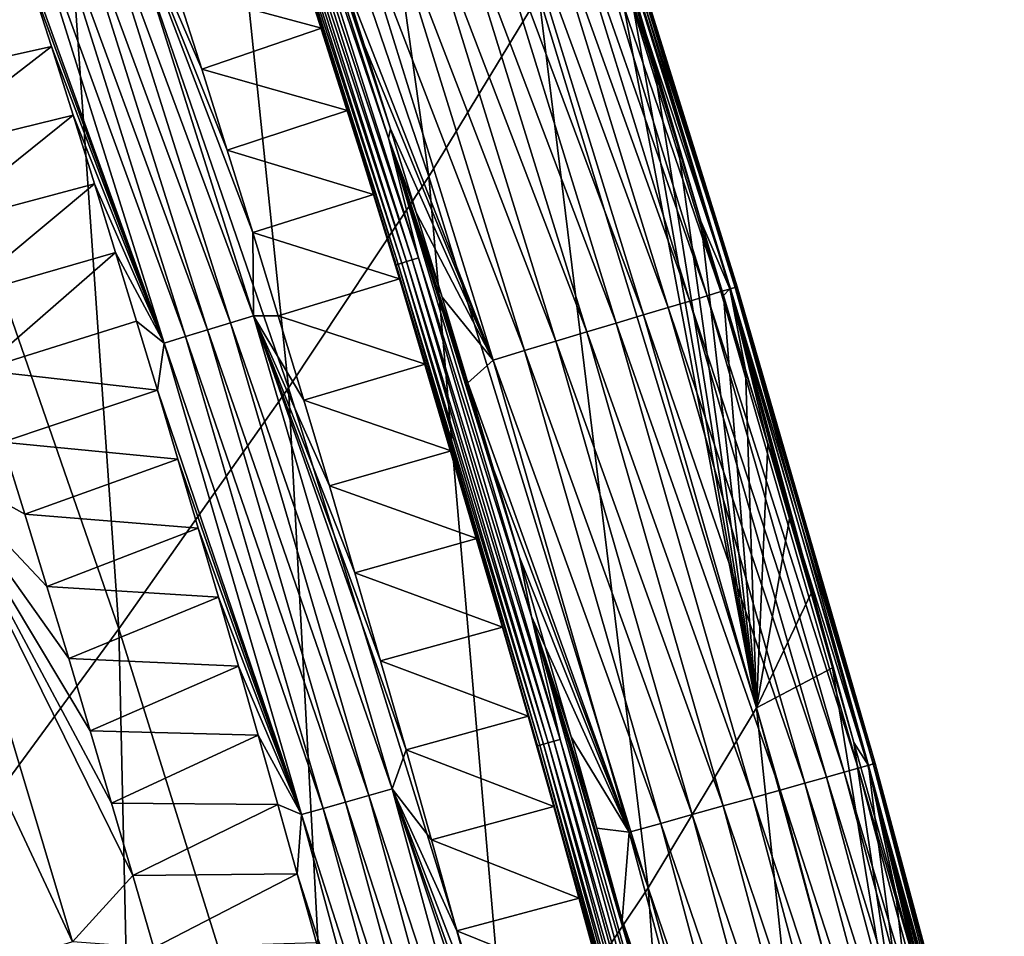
# Model space of a CAD drawing. Header units: millimetres. Extents: x -300 to 300, y -500 to 500.
# Tile 945 of 988: x 258 to 274, y 331 to 346. Entities that reach past the tile are written whole.
import ezdxf

# ---------------------------------------------------------------- set-up
doc = ezdxf.new("R2010")
doc.units = ezdxf.units.MM
doc.header["$LTSCALE"] = 81.481481
for name, color, linetype in [('19', 7, 'CONTINUOUS'), ('23', 7, 'CONTINUOUS'), ('26', 7, 'CONTINUOUS'), ('27', 7, 'CONTINUOUS'), ('29', 7, 'CONTINUOUS'), ('30', 7, 'CONTINUOUS'), ('32', 7, 'CONTINUOUS')]:
    doc.layers.add(name, color=color, linetype=linetype)

msp = doc.modelspace()

# ---------------------------------------------------------------- linework, layer by layer
at = {"layer": '19', "color": 7, "linetype": 'CONTINUOUS'}
for points in [[(264.794, 343.099, 15.113), (262.896, 356.548, 10.205), (261.163, 353.709, 15.188), (264.794, 343.099, 15.113)], [(266.505, 345.923, 10.157), (262.896, 356.548, 10.205), (264.794, 343.099, 15.113), (266.505, 345.923, 10.157)], [(262.608, 339.805, 19.818), (261.163, 353.709, 15.188), (258.966, 350.381, 19.916), (262.608, 339.805, 19.818)], [(264.794, 343.099, 15.113), (261.163, 353.709, 15.188), (262.608, 339.805, 19.818), (264.794, 343.099, 15.113)], [(259.964, 336.053, 24.278), (258.966, 350.381, 19.916), (256.319, 346.575, 24.398), (259.964, 336.053, 24.278)], [(262.608, 339.805, 19.818), (258.966, 350.381, 19.916), (259.964, 336.053, 24.278), (262.608, 339.805, 19.818)], [(266.505, 345.923, 10.157), (269.893, 334.825, 10.11), (267.588, 347.017, 6.581), (266.505, 345.923, 10.157)], [(267.588, 347.017, 6.581), (269.893, 334.825, 10.11), (267.954, 345.865, 6.573), (267.588, 347.017, 6.581)], [(259.964, 336.053, 24.278), (256.319, 346.575, 24.398), (256.876, 331.852, 28.501), (259.964, 336.053, 24.278)], [(268.206, 332.023, 15.039), (266.505, 345.923, 10.157), (264.794, 343.099, 15.113), (268.206, 332.023, 15.039)], [(269.893, 334.825, 10.11), (266.505, 345.923, 10.157), (268.206, 332.023, 15.039), (269.893, 334.825, 10.11)], [(267.954, 345.865, 6.573), (269.893, 334.825, 10.11), (268.316, 344.712, 6.566), (267.954, 345.865, 6.573)], [(268.316, 344.712, 6.566), (269.893, 334.825, 10.11), (268.674, 343.558, 6.559), (268.316, 344.712, 6.566)], [(268.674, 343.558, 6.559), (269.893, 334.825, 10.11), (269.028, 342.403, 6.551), (268.674, 343.558, 6.559)], [(266.034, 328.772, 19.72), (264.794, 343.099, 15.113), (262.608, 339.805, 19.818), (266.034, 328.772, 19.72)], [(268.206, 332.023, 15.039), (264.794, 343.099, 15.113), (266.034, 328.772, 19.72), (268.206, 332.023, 15.039)], [(269.028, 342.403, 6.551), (269.893, 334.825, 10.11), (269.379, 341.247, 6.544), (269.028, 342.403, 6.551)], [(269.379, 341.247, 6.544), (269.893, 334.825, 10.11), (269.726, 340.09, 6.537), (269.379, 341.247, 6.544)], [(269.726, 340.09, 6.537), (269.893, 334.825, 10.11), (270.07, 338.931, 6.529), (269.726, 340.09, 6.537)], [(263.393, 325.082, 24.16), (262.608, 339.805, 19.818), (259.964, 336.053, 24.278), (263.393, 325.082, 24.16)], [(266.034, 328.772, 19.72), (262.608, 339.805, 19.818), (263.393, 325.082, 24.16), (266.034, 328.772, 19.72)], [(270.07, 338.931, 6.529), (269.893, 334.825, 10.11), (270.411, 337.772, 6.522), (270.07, 338.931, 6.529)], [(270.411, 337.772, 6.522), (269.893, 334.825, 10.11), (270.747, 336.611, 6.515), (270.411, 337.772, 6.522)], [(270.747, 336.611, 6.515), (269.893, 334.825, 10.11), (271.081, 335.45, 6.508), (270.747, 336.611, 6.515)], [(260.3, 320.963, 28.365), (259.964, 336.053, 24.278), (256.876, 331.852, 28.501), (260.3, 320.963, 28.365)], [(263.393, 325.082, 24.16), (259.964, 336.053, 24.278), (260.3, 320.963, 28.365), (263.393, 325.082, 24.16)], [(269.893, 334.825, 10.11), (273.066, 323.244, 10.064), (271.081, 335.45, 6.508), (269.893, 334.825, 10.11)], [(271.081, 335.45, 6.508), (273.066, 323.244, 10.064), (271.411, 334.288, 6.5), (271.081, 335.45, 6.508)], [(271.404, 320.473, 14.967), (269.893, 334.825, 10.11), (268.206, 332.023, 15.039), (271.404, 320.473, 14.967)], [(273.066, 323.244, 10.064), (269.893, 334.825, 10.11), (271.404, 320.473, 14.967), (273.066, 323.244, 10.064)], [(271.411, 334.288, 6.5), (273.066, 323.244, 10.064), (271.738, 333.124, 6.493), (271.411, 334.288, 6.5)], [(271.738, 333.124, 6.493), (273.066, 323.244, 10.064), (272.061, 331.96, 6.486), (271.738, 333.124, 6.493)], [(269.247, 317.274, 19.625), (268.206, 332.023, 15.039), (266.034, 328.772, 19.72), (269.247, 317.274, 19.625)], [(271.404, 320.473, 14.967), (268.206, 332.023, 15.039), (269.247, 317.274, 19.625), (271.404, 320.473, 14.967)], [(260.3, 320.963, 28.365), (256.876, 331.852, 28.501), (256.769, 316.426, 32.342), (260.3, 320.963, 28.365)], [(272.061, 331.96, 6.486), (273.066, 323.244, 10.064), (272.381, 330.794, 6.478), (272.061, 331.96, 6.486)]]:
    msp.add_3dface(points, dxfattribs=at)
at = {"layer": '23', "color": 7, "linetype": 'CONTINUOUS'}
for points in [[(256.366, 344.554, 2.74), (255.997, 345.67, 2.742), (258.574, 346.189, 1.109), (256.366, 344.554, 2.74)], [(258.915, 345.122, 1.111), (256.366, 344.554, 2.74), (258.574, 346.189, 1.109), (258.915, 345.122, 1.111)], [(256.731, 343.437, 2.737), (256.366, 344.554, 2.74), (258.915, 345.122, 1.111), (256.731, 343.437, 2.737)], [(259.252, 344.054, 1.112), (256.731, 343.437, 2.737), (258.915, 345.122, 1.111), (259.252, 344.054, 1.112)], [(257.093, 342.319, 2.735), (256.731, 343.437, 2.737), (259.252, 344.054, 1.112), (257.093, 342.319, 2.735)], [(259.585, 342.985, 1.114), (257.093, 342.319, 2.735), (259.252, 344.054, 1.112), (259.585, 342.985, 1.114)], [(257.45, 341.201, 2.732), (257.093, 342.319, 2.735), (259.585, 342.985, 1.114), (257.45, 341.201, 2.732)], [(259.915, 341.915, 1.116), (257.45, 341.201, 2.732), (259.585, 342.985, 1.114), (259.915, 341.915, 1.116)], [(257.804, 340.081, 2.73), (257.45, 341.201, 2.732), (259.915, 341.915, 1.116), (257.804, 340.081, 2.73)], [(260.242, 340.844, 1.117), (257.804, 340.081, 2.73), (259.915, 341.915, 1.116), (260.242, 340.844, 1.117)], [(260.565, 339.772, 1.119), (257.804, 340.081, 2.73), (260.242, 340.844, 1.117), (260.565, 339.772, 1.119)], [(258.154, 338.96, 2.727), (257.804, 340.081, 2.73), (260.565, 339.772, 1.119), (258.154, 338.96, 2.727)], [(260.886, 338.699, 1.121), (258.154, 338.96, 2.727), (260.565, 339.772, 1.119), (260.886, 338.699, 1.121)], [(258.501, 337.838, 2.725), (258.154, 338.96, 2.727), (260.886, 338.699, 1.121), (258.501, 337.838, 2.725)], [(261.203, 337.625, 1.123), (258.501, 337.838, 2.725), (260.886, 338.699, 1.121), (261.203, 337.625, 1.123)], [(258.844, 336.715, 2.722), (258.501, 337.838, 2.725), (261.203, 337.625, 1.123), (258.844, 336.715, 2.722)], [(261.517, 336.55, 1.124), (258.844, 336.715, 2.722), (261.203, 337.625, 1.123), (261.517, 336.55, 1.124)], [(259.184, 335.592, 2.719), (258.844, 336.715, 2.722), (261.517, 336.55, 1.124), (259.184, 335.592, 2.719)], [(261.828, 335.475, 1.126), (259.184, 335.592, 2.719), (261.517, 336.55, 1.124), (261.828, 335.475, 1.126)], [(259.52, 334.467, 2.717), (259.184, 335.592, 2.719), (261.828, 335.475, 1.126), (259.52, 334.467, 2.717)], [(262.135, 334.398, 1.128), (259.52, 334.467, 2.717), (261.828, 335.475, 1.126), (262.135, 334.398, 1.128)], [(259.853, 333.342, 2.714), (259.52, 334.467, 2.717), (262.135, 334.398, 1.128), (259.853, 333.342, 2.714)], [(262.44, 333.321, 1.13), (259.853, 333.342, 2.714), (262.135, 334.398, 1.128), (262.44, 333.321, 1.13)], [(260.183, 332.216, 2.712), (259.853, 333.342, 2.714), (262.44, 333.321, 1.13), (260.183, 332.216, 2.712)], [(262.742, 332.243, 1.131), (260.183, 332.216, 2.712), (262.44, 333.321, 1.13), (262.742, 332.243, 1.131)], [(260.509, 331.088, 2.709), (260.183, 332.216, 2.712), (262.742, 332.243, 1.131), (260.509, 331.088, 2.709)], [(263.041, 331.164, 1.133), (260.509, 331.088, 2.709), (262.742, 332.243, 1.131), (263.041, 331.164, 1.133)]]:
    msp.add_3dface(points, dxfattribs=at)
at = {"layer": '26', "color": 7, "linetype": 'CONTINUOUS'}
for points in [[(258.154, 338.96, 2.727), (258.501, 337.838, 2.725), (256.993, 338.682, 3.543), (258.154, 338.96, 2.727)], [(256.993, 338.682, 3.543), (259.241, 331.182, 3.536), (255.9, 338.318, 4.46), (256.993, 338.682, 3.543)], [(258.501, 337.838, 2.725), (258.844, 336.715, 2.722), (256.993, 338.682, 3.543), (258.501, 337.838, 2.725)], [(258.844, 336.715, 2.722), (259.184, 335.592, 2.719), (256.993, 338.682, 3.543), (258.844, 336.715, 2.722)], [(259.184, 335.592, 2.719), (259.52, 334.467, 2.717), (256.993, 338.682, 3.543), (259.184, 335.592, 2.719)], [(259.52, 334.467, 2.717), (259.853, 333.342, 2.714), (256.993, 338.682, 3.543), (259.52, 334.467, 2.717)], [(259.853, 333.342, 2.714), (260.183, 332.216, 2.712), (256.993, 338.682, 3.543), (259.853, 333.342, 2.714)], [(256.993, 338.682, 3.543), (260.183, 332.216, 2.712), (259.241, 331.182, 3.536), (256.993, 338.682, 3.543)], [(255.9, 338.318, 4.46), (259.241, 331.182, 3.536), (258.14, 330.839, 4.467), (255.9, 338.318, 4.46)], [(260.183, 332.216, 2.712), (260.509, 331.088, 2.709), (259.241, 331.182, 3.536), (260.183, 332.216, 2.712)]]:
    msp.add_3dface(points, dxfattribs=at)
at = {"layer": '27', "color": 7, "linetype": 'CONTINUOUS'}
for points in [[(269.341, 341.305, 3.395), (266.851, 348.611, 2.878), (267.059, 348.678, 3.426), (269.341, 341.305, 3.395)], [(269.488, 341.349, 3.951), (267.059, 348.678, 3.426), (267.202, 348.724, 3.987), (269.488, 341.349, 3.951)], [(269.341, 341.305, 3.395), (267.059, 348.678, 3.426), (269.488, 341.349, 3.951), (269.341, 341.305, 3.395)], [(267.179, 348.717, 6.125), (269.481, 341.347, 6.079), (267.264, 348.745, 5.624), (267.179, 348.717, 6.125)], [(267.954, 345.865, 6.573), (268.316, 344.712, 6.566), (267.179, 348.717, 6.125), (267.954, 345.865, 6.573)], [(268.316, 344.712, 6.566), (268.674, 343.558, 6.559), (267.179, 348.717, 6.125), (268.316, 344.712, 6.566)], [(268.674, 343.558, 6.559), (269.028, 342.403, 6.551), (267.179, 348.717, 6.125), (268.674, 343.558, 6.559)], [(267.179, 348.717, 6.125), (269.028, 342.403, 6.551), (269.481, 341.347, 6.079), (267.179, 348.717, 6.125)], [(269.571, 341.374, 4.507), (267.202, 348.724, 3.987), (267.282, 348.75, 4.547), (269.571, 341.374, 4.507)], [(269.488, 341.349, 3.951), (267.202, 348.724, 3.987), (269.571, 341.374, 4.507), (269.488, 341.349, 3.951)], [(269.562, 341.371, 5.58), (267.3, 348.756, 5.096), (267.264, 348.745, 5.624), (269.562, 341.371, 5.58)], [(269.481, 341.347, 6.079), (269.562, 341.371, 5.58), (267.264, 348.745, 5.624), (269.481, 341.347, 6.079)], [(269.594, 341.381, 5.053), (267.282, 348.75, 4.547), (267.3, 348.756, 5.096), (269.594, 341.381, 5.053)], [(269.571, 341.374, 4.507), (267.282, 348.75, 4.547), (269.594, 341.381, 5.053), (269.571, 341.374, 4.507)], [(269.594, 341.381, 5.053), (267.3, 348.756, 5.096), (269.562, 341.371, 5.58), (269.594, 341.381, 5.053)], [(268.855, 341.159, 2.331), (266.249, 348.417, 1.864), (266.58, 348.523, 2.353), (268.855, 341.159, 2.331)], [(269.129, 341.241, 2.851), (266.58, 348.523, 2.353), (266.851, 348.611, 2.878), (269.129, 341.241, 2.851)], [(268.855, 341.159, 2.331), (266.58, 348.523, 2.353), (269.129, 341.241, 2.851), (268.855, 341.159, 2.331)], [(269.129, 341.241, 2.851), (266.851, 348.611, 2.878), (269.341, 341.305, 3.395), (269.129, 341.241, 2.851)], [(268.522, 341.059, 1.847), (265.867, 348.293, 1.422), (266.249, 348.417, 1.864), (268.522, 341.059, 1.847)], [(268.522, 341.059, 1.847), (266.249, 348.417, 1.864), (268.855, 341.159, 2.331), (268.522, 341.059, 1.847)], [(268.137, 340.944, 1.409), (265.441, 348.156, 1.035), (265.867, 348.293, 1.422), (268.137, 340.944, 1.409)], [(268.137, 340.944, 1.409), (265.867, 348.293, 1.422), (268.522, 341.059, 1.847), (268.137, 340.944, 1.409)], [(267.71, 340.816, 1.025), (264.984, 348.009, 0.708), (265.441, 348.156, 1.035), (267.71, 340.816, 1.025)], [(267.71, 340.816, 1.025), (265.441, 348.156, 1.035), (268.137, 340.944, 1.409), (267.71, 340.816, 1.025)], [(267.252, 340.678, 0.702), (264.505, 347.854, 0.445), (264.984, 348.009, 0.708), (267.252, 340.678, 0.702)], [(267.252, 340.678, 0.702), (264.984, 348.009, 0.708), (267.71, 340.816, 1.025), (267.252, 340.678, 0.702)], [(266.772, 340.534, 0.441), (264.016, 347.697, 0.246), (264.505, 347.854, 0.445), (266.772, 340.534, 0.441)], [(266.772, 340.534, 0.441), (264.505, 347.854, 0.445), (267.252, 340.678, 0.702), (266.772, 340.534, 0.441)], [(266.282, 340.387, 0.244), (263.527, 347.539, 0.108), (264.016, 347.697, 0.246), (266.282, 340.387, 0.244)], [(266.282, 340.387, 0.244), (264.016, 347.697, 0.246), (266.772, 340.534, 0.441), (266.282, 340.387, 0.244)], [(265.792, 340.24, 0.107), (263.387, 346.402, 0.031), (263.527, 347.539, 0.108), (265.792, 340.24, 0.107)], [(265.792, 340.24, 0.107), (263.527, 347.539, 0.108), (266.282, 340.387, 0.244), (265.792, 340.24, 0.107)], [(263.791, 345.13, 0.031), (263.387, 346.402, 0.031), (265.792, 340.24, 0.107), (263.791, 345.13, 0.031)], [(264.194, 343.842, 0.031), (263.791, 345.13, 0.031), (265.792, 340.24, 0.107), (264.194, 343.842, 0.031)], [(264.597, 342.539, 0.031), (264.194, 343.842, 0.031), (265.792, 340.24, 0.107), (264.597, 342.539, 0.031)], [(265, 341.22, 0.031), (264.597, 342.539, 0.031), (265.792, 340.24, 0.107), (265, 341.22, 0.031)], [(269.028, 342.403, 6.551), (269.379, 341.247, 6.544), (269.481, 341.347, 6.079), (269.028, 342.403, 6.551)], [(271.627, 333.927, 3.915), (269.341, 341.305, 3.395), (269.488, 341.349, 3.951), (271.627, 333.927, 3.915)], [(269.379, 341.247, 6.544), (269.726, 340.09, 6.537), (269.481, 341.347, 6.079), (269.379, 341.247, 6.544)], [(269.481, 341.347, 6.079), (271.638, 333.93, 6.033), (269.562, 341.371, 5.58), (269.481, 341.347, 6.079)], [(269.726, 340.09, 6.537), (270.07, 338.931, 6.529), (269.481, 341.347, 6.079), (269.726, 340.09, 6.537)], [(270.07, 338.931, 6.529), (270.411, 337.772, 6.522), (269.481, 341.347, 6.079), (270.07, 338.931, 6.529)], [(270.411, 337.772, 6.522), (270.747, 336.611, 6.515), (269.481, 341.347, 6.079), (270.411, 337.772, 6.522)], [(270.747, 336.611, 6.515), (271.081, 335.45, 6.508), (269.481, 341.347, 6.079), (270.747, 336.611, 6.515)], [(271.081, 335.45, 6.508), (271.411, 334.288, 6.5), (269.481, 341.347, 6.079), (271.081, 335.45, 6.508)], [(269.481, 341.347, 6.079), (271.411, 334.288, 6.5), (271.638, 333.93, 6.033), (269.481, 341.347, 6.079)], [(271.715, 333.951, 4.468), (269.488, 341.349, 3.951), (269.571, 341.374, 4.507), (271.715, 333.951, 4.468)], [(271.627, 333.927, 3.915), (269.488, 341.349, 3.951), (271.715, 333.951, 4.468), (271.627, 333.927, 3.915)], [(271.714, 333.951, 5.535), (269.594, 341.381, 5.053), (269.562, 341.371, 5.58), (271.714, 333.951, 5.535)], [(271.638, 333.93, 6.033), (271.714, 333.951, 5.535), (269.562, 341.371, 5.58), (271.638, 333.93, 6.033)], [(271.742, 333.959, 5.011), (269.571, 341.374, 4.507), (269.594, 341.381, 5.053), (271.742, 333.959, 5.011)], [(271.715, 333.951, 4.468), (269.571, 341.374, 4.507), (271.742, 333.959, 5.011), (271.715, 333.951, 4.468)], [(271.742, 333.959, 5.011), (269.594, 341.381, 5.053), (271.714, 333.951, 5.535), (271.742, 333.959, 5.011)], [(265.401, 339.887, 0.031), (265, 341.22, 0.031), (265.792, 340.24, 0.107), (265.401, 339.887, 0.031)], [(271.262, 333.825, 2.824), (268.855, 341.159, 2.331), (269.129, 341.241, 2.851), (271.262, 333.825, 2.824)], [(271.477, 333.885, 3.363), (269.129, 341.241, 2.851), (269.341, 341.305, 3.395), (271.477, 333.885, 3.363)], [(271.262, 333.825, 2.824), (269.129, 341.241, 2.851), (271.477, 333.885, 3.363), (271.262, 333.825, 2.824)], [(271.477, 333.885, 3.363), (269.341, 341.305, 3.395), (271.627, 333.927, 3.915), (271.477, 333.885, 3.363)], [(270.65, 333.654, 1.829), (268.137, 340.944, 1.409), (268.522, 341.059, 1.847), (270.65, 333.654, 1.829)], [(270.985, 333.747, 2.308), (268.522, 341.059, 1.847), (268.855, 341.159, 2.331), (270.985, 333.747, 2.308)], [(270.65, 333.654, 1.829), (268.522, 341.059, 1.847), (270.985, 333.747, 2.308), (270.65, 333.654, 1.829)], [(270.985, 333.747, 2.308), (268.855, 341.159, 2.331), (271.262, 333.825, 2.824), (270.985, 333.747, 2.308)], [(270.264, 333.546, 1.395), (267.71, 340.816, 1.025), (268.137, 340.944, 1.409), (270.264, 333.546, 1.395)], [(270.264, 333.546, 1.395), (268.137, 340.944, 1.409), (270.65, 333.654, 1.829), (270.264, 333.546, 1.395)], [(269.836, 333.426, 1.016), (267.252, 340.678, 0.702), (267.71, 340.816, 1.025), (269.836, 333.426, 1.016)], [(269.836, 333.426, 1.016), (267.71, 340.816, 1.025), (270.264, 333.546, 1.395), (269.836, 333.426, 1.016)], [(269.376, 333.298, 0.695), (266.772, 340.534, 0.441), (267.252, 340.678, 0.702), (269.376, 333.298, 0.695)], [(269.376, 333.298, 0.695), (267.252, 340.678, 0.702), (269.836, 333.426, 1.016), (269.376, 333.298, 0.695)], [(268.896, 333.164, 0.437), (266.282, 340.387, 0.244), (266.772, 340.534, 0.441), (268.896, 333.164, 0.437)], [(268.896, 333.164, 0.437), (266.772, 340.534, 0.441), (269.376, 333.298, 0.695), (268.896, 333.164, 0.437)], [(268.405, 333.027, 0.242), (265.792, 340.24, 0.107), (266.282, 340.387, 0.244), (268.405, 333.027, 0.242)], [(268.405, 333.027, 0.242), (266.282, 340.387, 0.244), (268.896, 333.164, 0.437), (268.405, 333.027, 0.242)], [(267.915, 332.89, 0.106), (265.401, 339.887, 0.031), (265.792, 340.24, 0.107), (267.915, 332.89, 0.106)], [(267.915, 332.89, 0.106), (265.792, 340.24, 0.107), (268.405, 333.027, 0.242), (267.915, 332.89, 0.106)], [(265.802, 338.539, 0.031), (265.401, 339.887, 0.031), (267.915, 332.89, 0.106), (265.802, 338.539, 0.031)], [(266.204, 337.169, 0.031), (265.802, 338.539, 0.031), (267.915, 332.89, 0.106), (266.204, 337.169, 0.031)], [(266.606, 335.778, 0.031), (266.204, 337.169, 0.031), (267.915, 332.89, 0.106), (266.606, 335.778, 0.031)], [(267.008, 334.372, 0.031), (266.606, 335.778, 0.031), (267.915, 332.89, 0.106), (267.008, 334.372, 0.031)], [(267.408, 332.953, 0.031), (267.008, 334.372, 0.031), (267.915, 332.89, 0.106), (267.408, 332.953, 0.031)], [(271.411, 334.288, 6.5), (271.738, 333.124, 6.493), (271.638, 333.93, 6.033), (271.411, 334.288, 6.5)], [(273.731, 326.486, 5.49), (271.742, 333.959, 5.011), (271.714, 333.951, 5.535), (273.731, 326.486, 5.49)], [(273.754, 326.492, 4.968), (271.715, 333.951, 4.468), (271.742, 333.959, 5.011), (273.754, 326.492, 4.968)], [(273.754, 326.492, 4.968), (271.742, 333.959, 5.011), (273.731, 326.486, 5.49), (273.754, 326.492, 4.968)], [(273.259, 326.363, 2.797), (270.985, 333.747, 2.308), (271.262, 333.825, 2.824), (273.259, 326.363, 2.797)], [(273.477, 326.419, 3.332), (271.262, 333.825, 2.824), (271.477, 333.885, 3.363), (273.477, 326.419, 3.332)], [(273.259, 326.363, 2.797), (271.262, 333.825, 2.824), (273.477, 326.419, 3.332), (273.259, 326.363, 2.797)], [(273.631, 326.46, 3.879), (271.477, 333.885, 3.363), (271.627, 333.927, 3.915), (273.631, 326.46, 3.879)], [(273.477, 326.419, 3.332), (271.477, 333.885, 3.363), (273.631, 326.46, 3.879), (273.477, 326.419, 3.332)], [(273.723, 326.483, 4.428), (271.627, 333.927, 3.915), (271.715, 333.951, 4.468), (273.723, 326.483, 4.428)], [(273.631, 326.46, 3.879), (271.627, 333.927, 3.915), (273.723, 326.483, 4.428), (273.631, 326.46, 3.879)], [(271.638, 333.93, 6.033), (273.659, 326.467, 5.987), (271.714, 333.951, 5.535), (271.638, 333.93, 6.033)], [(271.738, 333.124, 6.493), (272.061, 331.96, 6.486), (271.638, 333.93, 6.033), (271.738, 333.124, 6.493)], [(272.061, 331.96, 6.486), (272.381, 330.794, 6.478), (271.638, 333.93, 6.033), (272.061, 331.96, 6.486)], [(272.381, 330.794, 6.478), (272.698, 329.628, 6.471), (271.638, 333.93, 6.033), (272.381, 330.794, 6.478)], [(272.698, 329.628, 6.471), (273.011, 328.461, 6.464), (271.638, 333.93, 6.033), (272.698, 329.628, 6.471)], [(273.011, 328.461, 6.464), (273.321, 327.293, 6.456), (271.638, 333.93, 6.033), (273.011, 328.461, 6.464)], [(271.638, 333.93, 6.033), (273.321, 327.293, 6.456), (273.659, 326.467, 5.987), (271.638, 333.93, 6.033)], [(273.659, 326.467, 5.987), (273.731, 326.486, 5.49), (271.714, 333.951, 5.535), (273.659, 326.467, 5.987)], [(273.723, 326.483, 4.428), (271.715, 333.951, 4.468), (273.754, 326.492, 4.968), (273.723, 326.483, 4.428)], [(272.643, 326.202, 1.811), (270.264, 333.546, 1.395), (270.65, 333.654, 1.829), (272.643, 326.202, 1.811)], [(272.98, 326.29, 2.286), (270.65, 333.654, 1.829), (270.985, 333.747, 2.308), (272.98, 326.29, 2.286)], [(272.643, 326.202, 1.811), (270.65, 333.654, 1.829), (272.98, 326.29, 2.286), (272.643, 326.202, 1.811)], [(272.98, 326.29, 2.286), (270.985, 333.747, 2.308), (273.259, 326.363, 2.797), (272.98, 326.29, 2.286)], [(272.255, 326.102, 1.382), (269.836, 333.426, 1.016), (270.264, 333.546, 1.395), (272.255, 326.102, 1.382)], [(272.255, 326.102, 1.382), (270.264, 333.546, 1.395), (272.643, 326.202, 1.811), (272.255, 326.102, 1.382)], [(271.827, 325.99, 1.006), (269.376, 333.298, 0.695), (269.836, 333.426, 1.016), (271.827, 325.99, 1.006)], [(271.827, 325.99, 1.006), (269.836, 333.426, 1.016), (272.255, 326.102, 1.382), (271.827, 325.99, 1.006)], [(271.367, 325.871, 0.689), (268.896, 333.164, 0.437), (269.376, 333.298, 0.695), (271.367, 325.871, 0.689)], [(271.367, 325.871, 0.689), (269.376, 333.298, 0.695), (271.827, 325.99, 1.006), (271.367, 325.871, 0.689)], [(270.886, 325.746, 0.433), (268.405, 333.027, 0.242), (268.896, 333.164, 0.437), (270.886, 325.746, 0.433)], [(270.886, 325.746, 0.433), (268.896, 333.164, 0.437), (271.367, 325.871, 0.689), (270.886, 325.746, 0.433)], [(267.805, 331.521, 0.031), (267.408, 332.953, 0.031), (267.915, 332.89, 0.106), (267.805, 331.521, 0.031)], [(269.905, 325.491, 0.106), (267.805, 331.521, 0.031), (267.915, 332.89, 0.106), (269.905, 325.491, 0.106)], [(270.395, 325.618, 0.24), (267.915, 332.89, 0.106), (268.405, 333.027, 0.242), (270.395, 325.618, 0.24)], [(269.905, 325.491, 0.106), (267.915, 332.89, 0.106), (270.395, 325.618, 0.24), (269.905, 325.491, 0.106)], [(270.395, 325.618, 0.24), (268.405, 333.027, 0.242), (270.886, 325.746, 0.433), (270.395, 325.618, 0.24)], [(268.201, 330.076, 0.031), (267.805, 331.521, 0.031), (269.905, 325.491, 0.106), (268.201, 330.076, 0.031)]]:
    msp.add_3dface(points, dxfattribs=at)
at = {"layer": '29', "color": 7, "linetype": 'CONTINUOUS'}
for points in [[(263.121, 345.408, 0.5), (260.858, 346.019, 0.5), (262.717, 346.678, 0.5), (263.121, 345.408, 0.5)], [(261.256, 344.77, 0.5), (260.858, 346.019, 0.5), (263.121, 345.408, 0.5), (261.256, 344.77, 0.5)], [(263.526, 344.123, 0.5), (261.256, 344.77, 0.5), (263.121, 345.408, 0.5), (263.526, 344.123, 0.5)], [(261.653, 343.506, 0.5), (261.256, 344.77, 0.5), (263.526, 344.123, 0.5), (261.653, 343.506, 0.5)], [(263.93, 342.82, 0.5), (261.653, 343.506, 0.5), (263.526, 344.123, 0.5), (263.93, 342.82, 0.5)], [(262.051, 342.226, 0.5), (261.653, 343.506, 0.5), (263.93, 342.82, 0.5), (262.051, 342.226, 0.5)], [(264.334, 341.503, 0.5), (262.051, 342.226, 0.5), (263.93, 342.82, 0.5), (264.334, 341.503, 0.5)], [(262.448, 340.928, 0.5), (262.051, 342.226, 0.5), (264.334, 341.503, 0.5), (262.448, 340.928, 0.5)], [(264.736, 340.174, 0.5), (262.448, 340.928, 0.5), (264.334, 341.503, 0.5), (264.736, 340.174, 0.5)], [(262.846, 339.614, 0.5), (262.448, 340.928, 0.5), (264.736, 340.174, 0.5), (262.846, 339.614, 0.5)], [(265.138, 338.828, 0.5), (262.846, 339.614, 0.5), (264.736, 340.174, 0.5), (265.138, 338.828, 0.5)], [(263.244, 338.281, 0.5), (262.846, 339.614, 0.5), (265.138, 338.828, 0.5), (263.244, 338.281, 0.5)], [(265.541, 337.461, 0.5), (263.244, 338.281, 0.5), (265.138, 338.828, 0.5), (265.541, 337.461, 0.5)], [(263.642, 336.929, 0.5), (263.244, 338.281, 0.5), (265.541, 337.461, 0.5), (263.642, 336.929, 0.5)], [(265.941, 336.083, 0.5), (263.642, 336.929, 0.5), (265.541, 337.461, 0.5), (265.941, 336.083, 0.5)], [(264.04, 335.558, 0.5), (263.642, 336.929, 0.5), (265.941, 336.083, 0.5), (264.04, 335.558, 0.5)], [(266.339, 334.696, 0.5), (264.04, 335.558, 0.5), (265.941, 336.083, 0.5), (266.339, 334.696, 0.5)], [(264.438, 334.17, 0.5), (264.04, 335.558, 0.5), (266.339, 334.696, 0.5), (264.438, 334.17, 0.5)], [(266.737, 333.289, 0.5), (264.438, 334.17, 0.5), (266.339, 334.696, 0.5), (266.737, 333.289, 0.5)], [(264.835, 332.769, 0.5), (264.438, 334.17, 0.5), (266.737, 333.289, 0.5), (264.835, 332.769, 0.5)], [(267.135, 331.864, 0.5), (264.835, 332.769, 0.5), (266.737, 333.289, 0.5), (267.135, 331.864, 0.5)], [(265.229, 331.355, 0.5), (264.835, 332.769, 0.5), (267.135, 331.864, 0.5), (265.229, 331.355, 0.5)], [(267.531, 330.426, 0.5), (265.229, 331.355, 0.5), (267.135, 331.864, 0.5), (267.531, 330.426, 0.5)], [(265.622, 329.927, 0.5), (265.229, 331.355, 0.5), (267.531, 330.426, 0.5), (265.622, 329.927, 0.5)]]:
    msp.add_3dface(points, dxfattribs=at)
at = {"layer": '30', "color": 7, "linetype": 'CONTINUOUS'}
for points in [[(263.387, 346.402, 0.031), (263.791, 345.13, 0.031), (261.776, 351.092, 0.028), (263.387, 346.402, 0.031)], [(263.791, 345.13, 0.031), (264.194, 343.842, 0.031), (261.776, 351.092, 0.028), (263.791, 345.13, 0.031)], [(264.194, 343.842, 0.031), (264.162, 343.696, 0.028), (261.776, 351.092, 0.028), (264.194, 343.842, 0.031)], [(264.162, 343.696, 0.028), (262.271, 349.28, 0.042), (261.776, 351.092, 0.028), (264.162, 343.696, 0.028)], [(264.316, 341.734, 0.307), (261.924, 349.166, 0.404), (261.958, 349.178, 0.307), (264.316, 341.734, 0.307)], [(264.282, 341.724, 0.404), (262.312, 347.933, 0.5), (261.924, 349.166, 0.404), (264.282, 341.724, 0.404)], [(264.282, 341.724, 0.404), (261.924, 349.166, 0.404), (264.316, 341.734, 0.307), (264.282, 341.724, 0.404)], [(264.371, 341.751, 0.216), (261.958, 349.178, 0.307), (262.013, 349.196, 0.216), (264.371, 341.751, 0.216)], [(264.316, 341.734, 0.307), (261.958, 349.178, 0.307), (264.371, 341.751, 0.216), (264.316, 341.734, 0.307)], [(264.446, 341.774, 0.138), (262.013, 349.196, 0.216), (262.087, 349.22, 0.138), (264.446, 341.774, 0.138)], [(264.371, 341.751, 0.216), (262.013, 349.196, 0.216), (264.446, 341.774, 0.138), (264.371, 341.751, 0.216)], [(264.535, 341.801, 0.079), (262.087, 349.22, 0.138), (262.176, 349.249, 0.079), (264.535, 341.801, 0.079)], [(264.446, 341.774, 0.138), (262.087, 349.22, 0.138), (264.535, 341.801, 0.079), (264.446, 341.774, 0.138)], [(264.631, 341.83, 0.042), (262.176, 349.249, 0.079), (262.271, 349.28, 0.042), (264.631, 341.83, 0.042)], [(264.535, 341.801, 0.079), (262.176, 349.249, 0.079), (264.631, 341.83, 0.042), (264.535, 341.801, 0.079)], [(264.631, 341.83, 0.042), (262.271, 349.28, 0.042), (264.162, 343.696, 0.028), (264.631, 341.83, 0.042)], [(262.717, 346.678, 0.5), (262.312, 347.933, 0.5), (264.282, 341.724, 0.404), (262.717, 346.678, 0.5)], [(263.121, 345.408, 0.5), (262.717, 346.678, 0.5), (264.282, 341.724, 0.404), (263.121, 345.408, 0.5)], [(263.526, 344.123, 0.5), (263.121, 345.408, 0.5), (264.282, 341.724, 0.404), (263.526, 344.123, 0.5)], [(263.93, 342.82, 0.5), (263.526, 344.123, 0.5), (264.282, 341.724, 0.404), (263.93, 342.82, 0.5)], [(264.194, 343.842, 0.031), (264.597, 342.539, 0.031), (264.162, 343.696, 0.028), (264.194, 343.842, 0.031)], [(264.597, 342.539, 0.031), (265, 341.22, 0.031), (264.162, 343.696, 0.028), (264.597, 342.539, 0.031)], [(265, 341.22, 0.031), (265.401, 339.887, 0.031), (264.162, 343.696, 0.028), (265, 341.22, 0.031)], [(265.401, 339.887, 0.031), (265.802, 338.539, 0.031), (264.162, 343.696, 0.028), (265.401, 339.887, 0.031)], [(265.802, 338.539, 0.031), (266.204, 337.169, 0.031), (264.162, 343.696, 0.028), (265.802, 338.539, 0.031)], [(266.204, 337.169, 0.031), (266.394, 336.249, 0.028), (264.162, 343.696, 0.028), (266.204, 337.169, 0.031)], [(266.394, 336.249, 0.028), (264.631, 341.83, 0.042), (264.162, 343.696, 0.028), (266.394, 336.249, 0.028)], [(264.334, 341.503, 0.5), (263.93, 342.82, 0.5), (264.282, 341.724, 0.404), (264.334, 341.503, 0.5)], [(266.741, 334.304, 0.079), (264.446, 341.774, 0.138), (264.535, 341.801, 0.079), (266.741, 334.304, 0.079)], [(266.838, 334.332, 0.042), (264.535, 341.801, 0.079), (264.631, 341.83, 0.042), (266.838, 334.332, 0.042)], [(266.741, 334.304, 0.079), (264.535, 341.801, 0.079), (266.838, 334.332, 0.042), (266.741, 334.304, 0.079)], [(266.838, 334.332, 0.042), (264.631, 341.83, 0.042), (266.394, 336.249, 0.028), (266.838, 334.332, 0.042)], [(266.521, 334.242, 0.307), (264.282, 341.724, 0.404), (264.316, 341.734, 0.307), (266.521, 334.242, 0.307)], [(266.486, 334.232, 0.404), (264.334, 341.503, 0.5), (264.282, 341.724, 0.404), (266.486, 334.232, 0.404)], [(266.486, 334.232, 0.404), (264.282, 341.724, 0.404), (266.521, 334.242, 0.307), (266.486, 334.232, 0.404)], [(266.576, 334.258, 0.216), (264.316, 341.734, 0.307), (264.371, 341.751, 0.216), (266.576, 334.258, 0.216)], [(266.521, 334.242, 0.307), (264.316, 341.734, 0.307), (266.576, 334.258, 0.216), (266.521, 334.242, 0.307)], [(266.651, 334.279, 0.138), (264.371, 341.751, 0.216), (264.446, 341.774, 0.138), (266.651, 334.279, 0.138)], [(266.576, 334.258, 0.216), (264.371, 341.751, 0.216), (266.651, 334.279, 0.138), (266.576, 334.258, 0.216)], [(266.651, 334.279, 0.138), (264.446, 341.774, 0.138), (266.741, 334.304, 0.079), (266.651, 334.279, 0.138)], [(264.736, 340.174, 0.5), (264.334, 341.503, 0.5), (266.486, 334.232, 0.404), (264.736, 340.174, 0.5)], [(265.138, 338.828, 0.5), (264.736, 340.174, 0.5), (266.486, 334.232, 0.404), (265.138, 338.828, 0.5)], [(265.541, 337.461, 0.5), (265.138, 338.828, 0.5), (266.486, 334.232, 0.404), (265.541, 337.461, 0.5)], [(265.941, 336.083, 0.5), (265.541, 337.461, 0.5), (266.486, 334.232, 0.404), (265.941, 336.083, 0.5)], [(266.204, 337.169, 0.031), (266.606, 335.778, 0.031), (266.394, 336.249, 0.028), (266.204, 337.169, 0.031)], [(266.606, 335.778, 0.031), (267.008, 334.372, 0.031), (266.394, 336.249, 0.028), (266.606, 335.778, 0.031)], [(267.008, 334.372, 0.031), (267.408, 332.953, 0.031), (266.394, 336.249, 0.028), (267.008, 334.372, 0.031)], [(267.408, 332.953, 0.031), (267.805, 331.521, 0.031), (266.394, 336.249, 0.028), (267.408, 332.953, 0.031)], [(267.805, 331.521, 0.031), (268.201, 330.076, 0.031), (266.394, 336.249, 0.028), (267.805, 331.521, 0.031)], [(268.201, 330.076, 0.031), (268.48, 328.762, 0.028), (266.394, 336.249, 0.028), (268.201, 330.076, 0.031)], [(268.48, 328.762, 0.028), (266.838, 334.332, 0.042), (266.394, 336.249, 0.028), (268.48, 328.762, 0.028)], [(266.339, 334.696, 0.5), (265.941, 336.083, 0.5), (266.486, 334.232, 0.404), (266.339, 334.696, 0.5)], [(266.737, 333.289, 0.5), (266.339, 334.696, 0.5), (266.486, 334.232, 0.404), (266.737, 333.289, 0.5)], [(268.713, 326.745, 0.138), (266.576, 334.258, 0.216), (266.651, 334.279, 0.138), (268.713, 326.745, 0.138)], [(268.803, 326.768, 0.079), (266.651, 334.279, 0.138), (266.741, 334.304, 0.079), (268.803, 326.768, 0.079)], [(268.713, 326.745, 0.138), (266.651, 334.279, 0.138), (268.803, 326.768, 0.079), (268.713, 326.745, 0.138)], [(268.9, 326.794, 0.042), (266.741, 334.304, 0.079), (266.838, 334.332, 0.042), (268.9, 326.794, 0.042)], [(268.803, 326.768, 0.079), (266.741, 334.304, 0.079), (268.9, 326.794, 0.042), (268.803, 326.768, 0.079)], [(268.9, 326.794, 0.042), (266.838, 334.332, 0.042), (268.48, 328.762, 0.028), (268.9, 326.794, 0.042)], [(268.582, 326.71, 0.307), (266.486, 334.232, 0.404), (266.521, 334.242, 0.307), (268.582, 326.71, 0.307)], [(268.547, 326.701, 0.404), (266.737, 333.289, 0.5), (266.486, 334.232, 0.404), (268.547, 326.701, 0.404)], [(268.547, 326.701, 0.404), (266.486, 334.232, 0.404), (268.582, 326.71, 0.307), (268.547, 326.701, 0.404)], [(268.637, 326.725, 0.216), (266.521, 334.242, 0.307), (266.576, 334.258, 0.216), (268.637, 326.725, 0.216)], [(268.582, 326.71, 0.307), (266.521, 334.242, 0.307), (268.637, 326.725, 0.216), (268.582, 326.71, 0.307)], [(268.637, 326.725, 0.216), (266.576, 334.258, 0.216), (268.713, 326.745, 0.138), (268.637, 326.725, 0.216)], [(267.135, 331.864, 0.5), (266.737, 333.289, 0.5), (268.547, 326.701, 0.404), (267.135, 331.864, 0.5)], [(267.531, 330.426, 0.5), (267.135, 331.864, 0.5), (268.547, 326.701, 0.404), (267.531, 330.426, 0.5)]]:
    msp.add_3dface(points, dxfattribs=at)
at = {"layer": '32', "color": 7, "linetype": 'CONTINUOUS'}
for points in [[(262.062, 340.929, 0.517), (259.396, 348.134, 0.569), (259.75, 348.25, 0.517), (262.062, 340.929, 0.517)], [(260.858, 346.019, 0.5), (261.256, 344.77, 0.5), (259.75, 348.25, 0.517), (260.858, 346.019, 0.5)], [(261.256, 344.77, 0.5), (261.653, 343.506, 0.5), (259.75, 348.25, 0.517), (261.256, 344.77, 0.5)], [(261.653, 343.506, 0.5), (262.051, 342.226, 0.5), (259.75, 348.25, 0.517), (261.653, 343.506, 0.5)], [(262.051, 342.226, 0.5), (262.062, 340.929, 0.517), (259.75, 348.25, 0.517), (262.051, 342.226, 0.5)], [(261.702, 340.819, 0.57), (259.046, 348.019, 0.656), (259.396, 348.134, 0.569), (261.702, 340.819, 0.57)], [(261.702, 340.819, 0.57), (259.396, 348.134, 0.569), (262.062, 340.929, 0.517), (261.702, 340.819, 0.57)], [(261.347, 340.711, 0.659), (258.706, 347.907, 0.778), (259.046, 348.019, 0.656), (261.347, 340.711, 0.659)], [(261.347, 340.711, 0.659), (259.046, 348.019, 0.656), (261.702, 340.819, 0.57), (261.347, 340.711, 0.659)], [(260.671, 340.505, 0.94), (258.231, 347.256, 1.107), (258.38, 347.8, 0.932), (260.671, 340.505, 0.94)], [(261.002, 340.606, 0.783), (258.38, 347.8, 0.932), (258.706, 347.907, 0.778), (261.002, 340.606, 0.783)], [(260.671, 340.505, 0.94), (258.38, 347.8, 0.932), (261.002, 340.606, 0.783), (260.671, 340.505, 0.94)], [(261.002, 340.606, 0.783), (258.706, 347.907, 0.778), (261.347, 340.711, 0.659), (261.002, 340.606, 0.783)], [(258.574, 346.189, 1.109), (258.231, 347.256, 1.107), (260.671, 340.505, 0.94), (258.574, 346.189, 1.109)], [(258.915, 345.122, 1.111), (258.574, 346.189, 1.109), (260.671, 340.505, 0.94), (258.915, 345.122, 1.111)], [(259.252, 344.054, 1.112), (258.915, 345.122, 1.111), (260.671, 340.505, 0.94), (259.252, 344.054, 1.112)], [(259.585, 342.985, 1.114), (259.252, 344.054, 1.112), (260.671, 340.505, 0.94), (259.585, 342.985, 1.114)], [(259.915, 341.915, 1.116), (259.585, 342.985, 1.114), (260.671, 340.505, 0.94), (259.915, 341.915, 1.116)], [(262.051, 342.226, 0.5), (262.448, 340.928, 0.5), (262.062, 340.929, 0.517), (262.051, 342.226, 0.5)], [(260.242, 340.844, 1.117), (259.915, 341.915, 1.116), (260.671, 340.505, 0.94), (260.242, 340.844, 1.117)], [(264.223, 333.563, 0.517), (261.702, 340.819, 0.57), (262.062, 340.929, 0.517), (264.223, 333.563, 0.517)], [(262.448, 340.928, 0.5), (262.846, 339.614, 0.5), (262.062, 340.929, 0.517), (262.448, 340.928, 0.5)], [(262.846, 339.614, 0.5), (263.244, 338.281, 0.5), (262.062, 340.929, 0.517), (262.846, 339.614, 0.5)], [(263.244, 338.281, 0.5), (263.642, 336.929, 0.5), (262.062, 340.929, 0.517), (263.244, 338.281, 0.5)], [(263.642, 336.929, 0.5), (264.04, 335.558, 0.5), (262.062, 340.929, 0.517), (263.642, 336.929, 0.5)], [(264.04, 335.558, 0.5), (264.438, 334.17, 0.5), (262.062, 340.929, 0.517), (264.04, 335.558, 0.5)], [(264.438, 334.17, 0.5), (264.223, 333.563, 0.517), (262.062, 340.929, 0.517), (264.438, 334.17, 0.5)], [(260.565, 339.772, 1.119), (260.242, 340.844, 1.117), (260.671, 340.505, 0.94), (260.565, 339.772, 1.119)], [(263.497, 333.358, 0.662), (261.002, 340.606, 0.783), (261.347, 340.711, 0.659), (263.497, 333.358, 0.662)], [(263.858, 333.46, 0.571), (261.347, 340.711, 0.659), (261.702, 340.819, 0.57), (263.858, 333.46, 0.571)], [(263.497, 333.358, 0.662), (261.347, 340.711, 0.659), (263.858, 333.46, 0.571), (263.497, 333.358, 0.662)], [(263.858, 333.46, 0.571), (261.702, 340.819, 0.57), (264.223, 333.563, 0.517), (263.858, 333.46, 0.571)], [(263.147, 333.258, 0.788), (260.671, 340.505, 0.94), (261.002, 340.606, 0.783), (263.147, 333.258, 0.788)], [(263.147, 333.258, 0.788), (261.002, 340.606, 0.783), (263.497, 333.358, 0.662), (263.147, 333.258, 0.788)], [(262.811, 333.163, 0.949), (260.565, 339.772, 1.119), (260.671, 340.505, 0.94), (262.811, 333.163, 0.949)], [(262.811, 333.163, 0.949), (260.671, 340.505, 0.94), (263.147, 333.258, 0.788), (262.811, 333.163, 0.949)], [(260.886, 338.699, 1.121), (260.565, 339.772, 1.119), (262.811, 333.163, 0.949), (260.886, 338.699, 1.121)], [(261.203, 337.625, 1.123), (260.886, 338.699, 1.121), (262.811, 333.163, 0.949), (261.203, 337.625, 1.123)], [(261.517, 336.55, 1.124), (261.203, 337.625, 1.123), (262.811, 333.163, 0.949), (261.517, 336.55, 1.124)], [(261.828, 335.475, 1.126), (261.517, 336.55, 1.124), (262.811, 333.163, 0.949), (261.828, 335.475, 1.126)], [(262.135, 334.398, 1.128), (261.828, 335.475, 1.126), (262.811, 333.163, 0.949), (262.135, 334.398, 1.128)], [(262.44, 333.321, 1.13), (262.135, 334.398, 1.128), (262.811, 333.163, 0.949), (262.44, 333.321, 1.13)], [(264.438, 334.17, 0.5), (264.835, 332.769, 0.5), (264.223, 333.563, 0.517), (264.438, 334.17, 0.5)], [(266.245, 326.157, 0.518), (263.858, 333.46, 0.571), (264.223, 333.563, 0.517), (266.245, 326.157, 0.518)], [(264.835, 332.769, 0.5), (265.229, 331.355, 0.5), (264.223, 333.563, 0.517), (264.835, 332.769, 0.5)], [(265.229, 331.355, 0.5), (265.622, 329.927, 0.5), (264.223, 333.563, 0.517), (265.229, 331.355, 0.5)], [(265.622, 329.927, 0.5), (266.014, 328.485, 0.5), (264.223, 333.563, 0.517), (265.622, 329.927, 0.5)], [(266.014, 328.485, 0.5), (266.403, 327.028, 0.5), (264.223, 333.563, 0.517), (266.014, 328.485, 0.5)], [(266.403, 327.028, 0.5), (266.245, 326.157, 0.518), (264.223, 333.563, 0.517), (266.403, 327.028, 0.5)], [(265.508, 325.963, 0.665), (263.147, 333.258, 0.788), (263.497, 333.358, 0.662), (265.508, 325.963, 0.665)], [(265.874, 326.059, 0.573), (263.497, 333.358, 0.662), (263.858, 333.46, 0.571), (265.874, 326.059, 0.573)], [(265.508, 325.963, 0.665), (263.497, 333.358, 0.662), (265.874, 326.059, 0.573), (265.508, 325.963, 0.665)], [(265.874, 326.059, 0.573), (263.858, 333.46, 0.571), (266.245, 326.157, 0.518), (265.874, 326.059, 0.573)], [(262.742, 332.243, 1.131), (262.44, 333.321, 1.13), (262.811, 333.163, 0.949), (262.742, 332.243, 1.131)], [(265.153, 325.869, 0.794), (262.811, 333.163, 0.949), (263.147, 333.258, 0.788), (265.153, 325.869, 0.794)], [(265.153, 325.869, 0.794), (263.147, 333.258, 0.788), (265.508, 325.963, 0.665), (265.153, 325.869, 0.794)], [(264.813, 325.779, 0.957), (262.742, 332.243, 1.131), (262.811, 333.163, 0.949), (264.813, 325.779, 0.957)], [(264.813, 325.779, 0.957), (262.811, 333.163, 0.949), (265.153, 325.869, 0.794), (264.813, 325.779, 0.957)], [(263.041, 331.164, 1.133), (262.742, 332.243, 1.131), (264.813, 325.779, 0.957), (263.041, 331.164, 1.133)]]:
    msp.add_3dface(points, dxfattribs=at)

doc.saveas('drawing.dxf')
